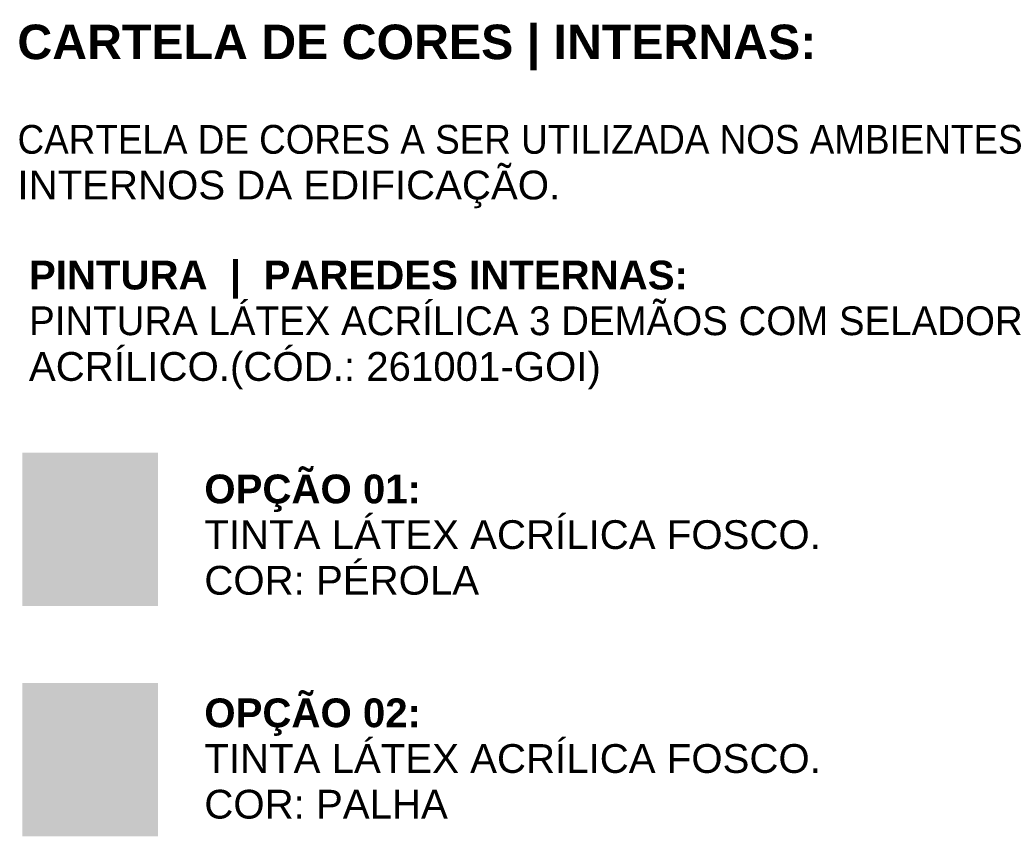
# Model space of a CAD drawing. Header units: metres. Extents: x 10.2 to 107.4, y -18.3 to 5.6.
# Tile 733 of 734: x 86.9 to 92, y 1 to 5.2. Entities that reach past the tile are written whole.
import ezdxf

# ---------------------------------------------------------------- set-up
doc = ezdxf.new("R2010")
doc.units = ezdxf.units.M
doc.layers.add('A-DETL-GENF', color=7, linetype='Continuous', lineweight=5)
doc.layers.add('G-ANNO-TEXT', color=7, linetype='Continuous', lineweight=9)
doc.styles.add('Arial', font='arial.ttf', dxfattribs={"height": 0.15})
doc.styles.add('Arial_B', font='arialbd.ttf', dxfattribs={"height": 0.18})
doc.styles.add('Arial_B_1', font='arialbd.ttf', dxfattribs={"height": 0.15})

msp = doc.modelspace()

# ---------------------------------------------------------------- hatches: boundary and pattern name
at = {"layer": 'A-DETL-GENF', "true_color": 0xfeedcc}
msp.add_hatch(color=254, dxfattribs=at).paths.add_polyline_path([(87.5745, 2.188), (87.5745, 2.988), (86.8666, 2.988), (86.8666, 2.188)])
at = {"layer": 'A-DETL-GENF', "true_color": 0xf4eccd}
msp.add_hatch(color=254, dxfattribs=at).paths.add_polyline_path([(87.5745, 0.988), (87.5745, 1.788), (86.8666, 1.788), (86.8666, 0.988)])

# ---------------------------------------------------------------- texts
at = {"layer": 'G-ANNO-TEXT', "attachment_point": 1}
for s, insert, char_height, width, style in [('CARTELA DE CORES | INTERNAS:', (86.8417, 5.2191), 0.18, 4.946412, 'Arial_B'), ('CARTELA DE CORES A SER UTILIZADA NOS AMBIENTES ', (86.8417, 4.6961), 0.15, 7.022782, 'Arial'), ('INTERNOS DA EDIFICAÇÃO.', (86.8417, 4.458), 0.15, 3.447256, 'Arial'), ('PINTURA  |  PAREDES INTERNAS:', (86.9017, 3.9886), 0.15, 4.096623, 'Arial_B_1'), ('PINTURA LÁTEX ACRÍLICA 3 DEMÃOS COM SELADOR ', (86.9017, 3.7504), 0.15, 6.67004, 'Arial'), ('ACRÍLICO.(CÓD.: 261001-GOI)', (86.9017, 3.5123), 0.15, 3.671729, 'Arial'), ('OPÇÃO 01:', (87.8157, 2.8738), 0.15, 1.354852, 'Arial_B_1'), ('TINTA LÁTEX ACRÍLICA FOSCO. ', (87.8157, 2.6357), 0.15, 3.984387, 'Arial'), ('COR: PÉROLA', (87.8157, 2.3976), 0.15, 1.747679, 'Arial'), ('OPÇÃO 02:', (87.8157, 1.7067), 0.15, 1.354852, 'Arial_B_1'), ('TINTA LÁTEX ACRÍLICA FOSCO. ', (87.8157, 1.4686), 0.15, 3.984387, 'Arial'), ('COR: PALHA', (87.8157, 1.2305), 0.15, 1.547257, 'Arial')]:
    msp.add_mtext(s, dxfattribs=dict(at, insert=insert, char_height=char_height, width=width, style=style))

doc.saveas('drawing.dxf')
